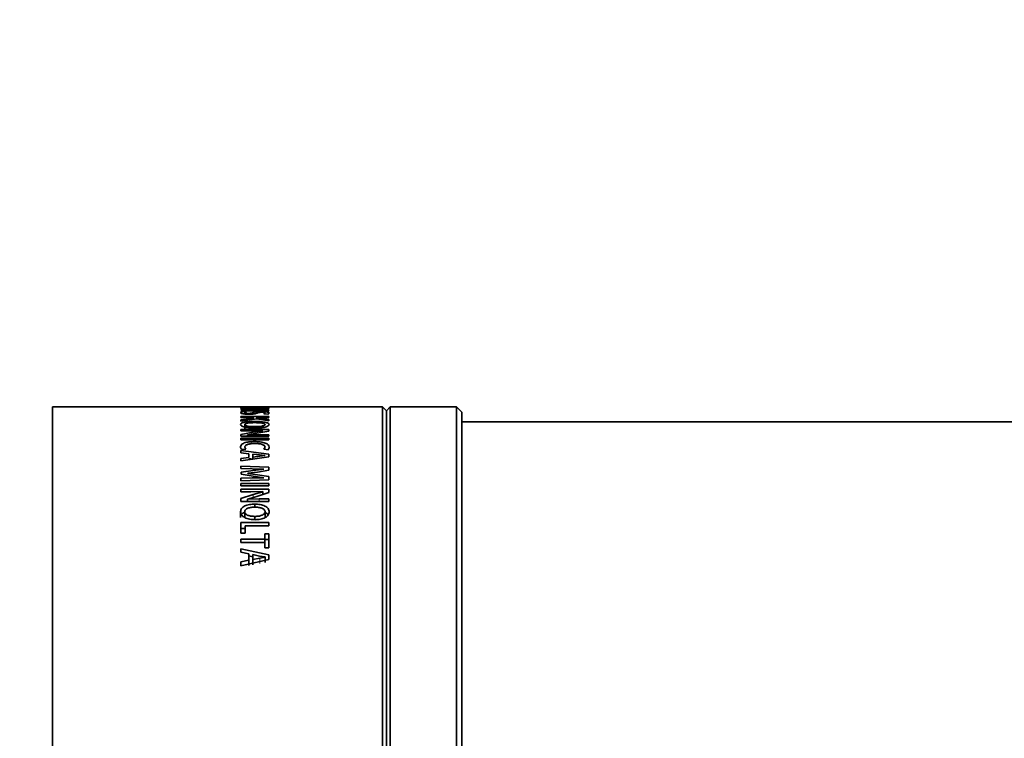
# Model space of a CAD drawing. Header units: millimetres. Extents: x 0 to 1118, y 0 to 864.
# Tile 273 of 339: x 609 to 642, y 733 to 757. Entities that reach past the tile are written whole.
import ezdxf

# ---------------------------------------------------------------- set-up
doc = ezdxf.new("R2010")
doc.units = ezdxf.units.MM
doc.styles.add('SLDTEXTSTYLE0', font='TXT', dxfattribs={"width": 0.605})
doc.dimstyles.new('SLDDIMSTYLE1', dxfattribs={"dimtxt": 3.175, "dimasz": 4.572, "dimexe": 0, "dimexo": 0.0625, "dimgap": 0.79375, "dimtad": 0, "dimtih": 1, "dimtoh": 1, "dimdec": 1, "dimlfac": 4, "dimrnd": 1e-09, "dimzin": 4, "dimdsep": 46, "dimtxsty": 'SLDTEXTSTYLE0', "dimsah": 1, "dimcen": 0.09, "dimadec": 0, "dimazin": 1, "dimtfac": 1, "dimtofl": 0, "dimtmove": 0, "dimatfit": 3, "dimfxl": 1, "dimfrac": 2, "dimtolj": 1, "dimtzin": 12, "dimarcsym": 0})

# ---------------------------------------------------------------- blocks, each defined once
blk = doc.blocks.new('_D_17')
at = {"color": 7, "linetype": 'Continuous', "lineweight": 0}
for p, q in [((688.238, 798.934), (558.151, 798.934)), ((559.751, 798.934), (559.751, 732.534)), ((560.963, 731.806), (559.872, 731.806)), ((559.872, 731.806), (559.872, 726.934)), ((569.452, 731.806), (570.544, 731.806)), ((570.544, 731.806), (570.544, 726.934)), ((559.872, 726.934), (560.963, 726.934)), ((570.544, 726.934), (569.452, 726.934)), ((559.751, 654.934), (559.751, 721.333)), ((688.238, 654.934), (558.151, 654.934))]:
    blk.add_line(p, q, dxfattribs=at)
at = {"color": 7, "linetype": 'Continuous', "lineweight": 18}
for points in [[(559.751, 798.934), (558.989, 794.362), (560.513, 794.362)], [(559.751, 654.934), (560.513, 659.506), (558.989, 659.506)]]:
    blk.add_solid(points, dxfattribs=at)
at = {"color": 7, "linetype": 'Continuous', "lineweight": 18, "char_height": 3.175, "attachment_point": 1, "style": 'SLDTEXTSTYLE0'}
for s, insert in [('576.0', (547.867, 731.026)), ('22.7', (560.963, 731.026)), ('2 PLACES', (549.324, 725.426))]:
    blk.add_mtext(s, dxfattribs=dict(at, insert=insert))

msp = doc.modelspace()

# ---------------------------------------------------------------- linework, layer by layer
at = {"color": 7, "linetype": 'Continuous', "lineweight": 35}
for p, q in [((621.5008, 744.3087), (610.5508, 744.3087)), ((610.5508, 709.5587), (610.5508, 744.3087)), ((617.7276, 744.3086), (616.8016, 744.3086)), ((616.8016, 744.2989), (616.8016, 744.3086)), ((616.8016, 744.2989), (616.9398, 744.2989)), ((617.7276, 744.2941), (616.8016, 744.2941)), ((616.8016, 744.2626), (616.8016, 744.2941)), ((616.8016, 744.2626), (616.9398, 744.2626)), ((617.7276, 744.2504), (616.8016, 744.2504)), ((616.8016, 744.2504), (616.8016, 744.2373)), ((616.8016, 744.2373), (617.1327, 744.2373)), ((617.2076, 744.2219), (616.8016, 744.1962)), ((616.8016, 744.1762), (617.7264, 744.1762)), ((616.9861, 744.1503), (616.8464, 744.1552)), ((616.9398, 744.3075), (617.7276, 744.3075)), ((616.9398, 744.2989), (616.9398, 744.3075)), ((616.9398, 744.2626), (616.9398, 744.2866)), ((616.9398, 744.2866), (617.2087, 744.2866)), ((617.016, 744.1928), (617.3284, 744.2102)), ((617.4037, 744.1942), (617.016, 744.1925)), ((617.016, 744.1925), (617.016, 744.1928)), ((617.1327, 744.2373), (617.5259, 744.2381)), ((617.5271, 744.2377), (617.2076, 744.2219)), ((617.2087, 744.2655), (617.2087, 744.2866)), ((617.2087, 744.2655), (617.3459, 744.2655)), ((617.3284, 744.2102), (617.7276, 744.234)), ((617.3459, 744.2655), (617.3459, 744.2866)), ((617.3459, 744.2866), (617.5894, 744.2866)), ((617.7264, 744.1942), (617.4037, 744.1942)), ((617.5259, 744.2381), (617.5271, 744.2377)), ((617.5585, 744.08), (617.6938, 744.0736)), ((617.5894, 744.2641), (617.7276, 744.2641)), ((617.7264, 744.1762), (617.7264, 744.1942)), ((617.7276, 744.3075), (617.7276, 744.3086)), ((617.7276, 744.2641), (617.7276, 744.2941)), ((617.7276, 744.234), (617.7276, 744.2504)), ((621.6258, 744.1837), (621.5008, 744.3087)), ((621.5008, 709.5587), (621.5008, 744.3087)), ((621.7508, 744.3087), (621.6258, 744.1837)), ((621.6258, 709.6837), (621.6258, 744.1837)), ((623.949, 744.3087), (621.7508, 744.3087)), ((621.7508, 709.5587), (621.7508, 744.3087)), ((624.1258, 744.1319), (623.949, 744.3087)), ((623.949, 709.5587), (623.949, 744.3087)), ((624.1258, 709.7354), (624.1258, 744.1319)), ((617.7276, 743.9881), (616.8016, 743.9881)), ((616.8016, 743.9561), (616.8016, 743.9881)), ((616.8016, 743.9561), (617.1272, 743.9561)), ((617.2262, 743.9394), (616.8016, 743.8837)), ((616.8016, 743.8391), (617.3333, 743.9142)), ((616.8016, 743.8391), (616.8016, 743.8837)), ((616.9261, 743.7229), (616.9261, 743.5929)), ((617.1272, 743.9561), (617.2262, 743.9394)), ((617.3017, 743.9552), (617.3017, 743.9561)), ((617.3017, 743.9561), (617.7276, 743.9561)), ((617.402, 743.9416), (617.3017, 743.9552)), ((617.3333, 743.9142), (617.7276, 743.8439)), ((617.7276, 743.8906), (617.402, 743.9416)), ((617.7276, 743.9561), (617.7276, 743.9881)), ((617.7276, 743.8439), (617.7276, 743.8906)), ((655.1758, 743.8087), (624.1258, 743.8087)), ((617.7276, 743.5629), (616.8016, 743.5629)), ((616.8016, 743.5629), (616.8016, 743.5185)), ((616.8016, 743.5185), (617.1327, 743.5185)), ((617.2076, 743.4696), (616.8016, 743.3939)), ((616.8016, 743.3391), (616.8016, 743.3939)), ((617.016, 743.3844), (617.3284, 743.4343)), ((617.4037, 743.3882), (617.016, 743.3835)), ((617.016, 743.3835), (617.016, 743.3844)), ((617.016, 743.3391), (617.016, 743.3835)), ((617.1327, 743.5185), (617.5259, 743.5209)), ((617.5271, 743.5197), (617.2076, 743.4696)), ((617.3284, 743.4343), (617.7276, 743.5075)), ((617.7264, 743.3882), (617.4037, 743.3882)), ((617.5259, 743.5209), (617.5271, 743.5197)), ((617.7264, 743.3391), (617.7264, 743.3882)), ((617.7276, 743.5075), (617.7276, 743.5629)), ((616.8016, 743.3391), (617.7264, 743.3391)), ((617.7276, 743.2705), (616.8016, 743.2705)), ((616.8016, 743.2141), (616.8016, 743.2705)), ((616.8016, 743.2141), (617.7276, 743.2141)), ((617.7276, 743.2141), (617.7276, 743.2705)), ((617.7276, 742.7406), (616.8016, 742.8613)), ((616.8016, 742.7909), (616.8016, 742.8613)), ((616.8016, 742.7909), (617.0685, 742.7582)), ((616.8296, 742.8921), (616.9615, 742.903)), ((616.9615, 742.903), (616.9271, 742.9745)), ((617.0685, 742.6348), (617.0685, 742.7582)), ((617.1939, 742.6471), (617.1939, 742.7469)), ((617.1939, 742.7469), (617.4211, 742.7172)), ((617.4211, 742.7172), (617.6022, 742.6988)), ((617.6022, 742.9739), (617.5666, 742.9035)), ((617.5666, 742.9035), (617.6997, 742.8889)), ((617.7276, 742.65), (617.7276, 742.7406)), ((616.8016, 742.5197), (617.7276, 742.65)), ((617.0685, 742.6348), (616.8016, 742.5988)), ((616.8016, 742.5197), (616.8016, 742.5988)), ((617.1939, 742.5817), (617.0685, 742.5978)), ((617.426, 742.6779), (617.1939, 742.6471)), ((617.1939, 742.6471), (617.1939, 742.581)), ((617.6022, 742.6976), (617.426, 742.6779)), ((617.6022, 742.6988), (617.6022, 742.6976)), ((617.7264, 742.3116), (616.8016, 742.3403)), ((616.8016, 742.2667), (616.8016, 742.3403)), ((616.8016, 742.2667), (617.1725, 742.257)), ((617.2068, 742.2036), (616.8125, 742.1442)), ((616.8125, 742.0807), (616.8125, 742.1442)), ((616.8125, 742.0807), (617.2122, 742.0144)), ((617.0329, 742.1076), (617.3532, 742.1489)), ((617.0329, 742.1055), (617.0329, 742.1076)), ((617.3545, 742.0605), (617.0329, 742.1055)), ((617.1725, 742.257), (617.5652, 742.2492)), ((617.5652, 742.2479), (617.2068, 742.2036)), ((617.3532, 742.1489), (617.7264, 742.2068)), ((617.7264, 741.9973), (617.3545, 742.0605)), ((617.5652, 742.2492), (617.5652, 742.2479)), ((617.7264, 742.2068), (617.7264, 742.3116)), ((617.1781, 741.9519), (616.8016, 741.9429)), ((616.8016, 741.8593), (616.8016, 741.9429)), ((616.8016, 741.8593), (617.7264, 741.8866)), ((617.7276, 741.7726), (616.8016, 741.7726)), ((616.8016, 741.6868), (616.8016, 741.7726)), ((617.5652, 741.9575), (617.1781, 741.9519)), ((617.2122, 742.0144), (617.5652, 741.9594)), ((617.5652, 741.9594), (617.5652, 741.9575)), ((617.7264, 741.8866), (617.7264, 741.9973)), ((617.7276, 741.6868), (617.7276, 741.7726)), ((616.8016, 741.6868), (617.7276, 741.6868)), ((617.7276, 741.5776), (616.8016, 741.5776)), ((616.8016, 741.5776), (616.8016, 741.4958)), ((616.8016, 741.4958), (617.1327, 741.4958)), ((617.2076, 741.4069), (616.8016, 741.272)), ((617.1327, 741.4958), (617.5259, 741.5001)), ((617.5271, 741.498), (617.2076, 741.4069)), ((617.3284, 741.3436), (617.7276, 741.4756)), ((617.5259, 741.5001), (617.5271, 741.498)), ((617.5271, 741.4093), (617.5271, 741.498)), ((617.7276, 741.4756), (617.7276, 741.5776)), ((616.8016, 741.176), (616.8016, 741.272)), ((616.8016, 741.176), (617.7264, 741.176)), ((617.016, 741.2552), (617.3284, 741.3436)), ((617.4037, 741.2619), (617.016, 741.2536)), ((617.016, 741.2536), (617.016, 741.2552)), ((617.016, 741.176), (617.016, 741.2536)), ((617.2579, 740.9829), (617.2579, 741.0872)), ((617.7264, 741.2619), (617.4037, 741.2619)), ((617.7264, 741.176), (617.7264, 741.2619)), ((616.7901, 740.6379), (616.7901, 740.838)), ((616.9261, 740.8323), (616.9261, 740.6323)), ((617.6033, 740.8323), (617.6033, 740.6323)), ((617.7276, 740.4737), (616.8016, 740.4737)), ((616.8016, 740.1263), (616.8016, 740.4737)), ((617.2674, 740.6783), (617.2674, 740.5703)), ((617.7276, 740.3706), (617.7276, 740.4737)), ((616.9398, 740.2789), (616.8016, 740.2789)), ((616.8016, 740.1263), (616.9398, 740.1263)), ((616.9398, 740.3706), (617.7276, 740.3706)), ((616.9398, 740.1263), (616.9398, 740.3706)), ((617.7276, 740.0976), (617.5894, 740.0976)), ((617.5894, 739.9241), (617.5894, 740.0976)), ((617.7276, 739.6347), (617.7276, 740.0976)), ((617.5894, 739.9241), (616.8016, 739.9241)), ((616.8016, 739.8149), (616.8016, 739.9241)), ((616.8016, 739.8149), (617.5894, 739.8149)), ((617.5894, 739.9924), (617.5894, 739.8045)), ((617.5894, 739.8149), (617.5894, 739.9241)), ((617.7276, 739.9082), (617.5894, 739.9082)), ((617.5894, 739.6347), (617.5894, 739.8149)), ((617.7276, 739.4027), (616.8016, 739.6071)), ((616.8016, 739.4874), (616.8016, 739.6071)), ((616.8016, 739.4874), (617.0685, 739.4323)), ((617.5894, 739.6347), (617.7276, 739.6347)), ((616.8016, 739.0383), (617.7276, 739.2519)), ((617.0685, 739.2267), (616.8016, 739.1675)), ((616.8016, 739.0383), (616.8016, 739.1675)), ((617.0685, 739.2267), (617.0685, 739.4323)), ((617.1939, 739.3394), (617.0685, 739.3667)), ((617.0685, 739.2267), (617.0685, 739.0498)), ((617.1939, 739.4132), (617.4211, 739.3635)), ((617.1939, 739.247), (617.1939, 739.4132)), ((617.426, 739.2981), (617.1939, 739.247)), ((617.1939, 739.247), (617.1939, 739.0699)), ((617.4211, 739.3635), (617.6022, 739.3328)), ((617.6022, 739.3309), (617.426, 739.2981)), ((617.6022, 739.3328), (617.6022, 739.3309)), ((617.6022, 739.3309), (617.6022, 739.1525)), ((617.7276, 739.2519), (617.7276, 739.4027))]:
    msp.add_line(p, q, dxfattribs=at)
at = {"color": 7, "linetype": 'Continuous', "lineweight": 18}
for p, q in [((617.4037, 743.3391), (617.4037, 743.3882)), ((617.2076, 741.3094), (617.2076, 741.4069)), ((617.4037, 741.176), (617.4037, 741.2619)), ((617.426, 739.2981), (617.426, 739.1202))]:
    msp.add_line(p, q, dxfattribs=at)
at = {"color": 7, "linetype": 'Continuous', "lineweight": 35}
for points, knots in [([(616.8464, 744.1552), (616.8295, 744.15), (616.7957, 744.1396), (616.7912, 744.1274), (616.7889, 744.1213)], [0, 0, 0, 0, 0.4994979, 1, 1, 1, 1]), ([(616.7889, 744.1213), (616.7914, 744.1152), (616.7965, 744.1029), (616.8358, 744.0874), (616.8928, 744.0777), (616.9442, 744.0719), (617.0033, 744.0684), (617.0448, 744.068), (617.0655, 744.0678)], [0, 0, 0, 0, 0.250361, 0.4995249, 0.62399, 0.7486082, 0.8746792, 1, 1, 1, 1]), ([(616.9271, 744.1197), (616.9298, 744.1252), (616.9353, 744.1363), (616.9691, 744.1457), (616.9861, 744.1503)], [0, 0, 0, 0, 0.5000883, 1, 1, 1, 1]), ([(617.0532, 744.0942), (617.0433, 744.0943), (617.0236, 744.0945), (616.9958, 744.0961), (616.9724, 744.0989), (616.9476, 744.1036), (616.9303, 744.1108), (616.9281, 744.1167), (616.9271, 744.1197)], [0, 0, 0, 0, 0.12568102, 0.24929991, 0.3727313, 0.49450661, 0.74562503, 1, 1, 1, 1]), ([(617.2064, 744.1191), (617.1921, 744.1134), (617.1738, 744.1063), (617.1353, 744.0991), (617.1111, 744.0962), (617.0834, 744.0944), (617.0632, 744.0943), (617.0532, 744.0942)], [0, 0, 0, 0, 0.49983562, 0.63239779, 0.74993275, 0.87490499, 1, 1, 1, 1]), ([(617.0655, 744.0678), (617.0977, 744.0682), (617.1461, 744.0689), (617.204, 744.0736), (617.254, 744.0802), (617.302, 744.0908), (617.3268, 744.1), (617.3393, 744.1045)], [0, 0, 0, 0, 0.249341, 0.3744319, 0.4996086, 0.7495545, 1, 1, 1, 1]), ([(617.4749, 744.1532), (617.4424, 744.1527), (617.3936, 744.1521), (617.337, 744.1476), (617.2652, 744.1386), (617.2325, 744.1278), (617.2064, 744.1191)], [0, 0, 0, 0, 0.2497865, 0.3751868, 0.5006687, 1, 1, 1, 1]), ([(617.3393, 744.1045), (617.3547, 744.1104), (617.3739, 744.1177), (617.4088, 744.1252), (617.4316, 744.1283), (617.4602, 744.1303), (617.481, 744.1305), (617.4914, 744.1306)], [0, 0, 0, 0, 0.5003583, 0.6255289, 0.7503699, 0.8751578, 1, 1, 1, 1]), ([(617.7403, 744.1077), (617.7378, 744.1135), (617.7326, 744.1251), (617.6906, 744.1378), (617.6372, 744.1456), (617.5884, 744.15), (617.533, 744.1527), (617.4943, 744.153), (617.4749, 744.1532)], [0, 0, 0, 0, 0.25023457, 0.49948714, 0.62452225, 0.74973001, 0.87482381, 1, 1, 1, 1]), ([(617.4914, 744.1306), (617.5002, 744.1305), (617.5178, 744.1303), (617.5418, 744.1286), (617.5623, 744.1262), (617.5845, 744.1222), (617.5991, 744.116), (617.6011, 744.1107), (617.6022, 744.1081)], [0, 0, 0, 0, 0.1250384, 0.2499822, 0.3750825, 0.5000924, 0.7495968, 1, 1, 1, 1]), ([(617.6022, 744.1081), (617.6006, 744.1033), (617.5975, 744.0937), (617.5715, 744.0846), (617.5585, 744.08)], [0, 0, 0, 0, 0.5002918, 1, 1, 1, 1]), ([(617.6938, 744.0736), (617.7081, 744.0792), (617.7367, 744.0905), (617.7391, 744.1019), (617.7403, 744.1077)], [0, 0, 0, 0, 0.4994472, 1, 1, 1, 1]), ([(617.2579, 743.8289), (617.1988, 743.8279), (617.0808, 743.8258), (616.9467, 743.8087), (616.8649, 743.7882), (616.8051, 743.7629), (616.7961, 743.7404), (616.7901, 743.7253)], [0, 0, 0, 0, 0.25027083, 0.49975688, 0.62567, 0.75031441, 1, 1, 1, 1]), ([(616.7901, 743.7253), (616.796, 743.7093), (616.8048, 743.6852), (616.8664, 743.6561), (616.9281, 743.6374), (617.0046, 743.6229), (617.1195, 743.61), (617.2126, 743.6081), (617.2741, 743.6069)], [0, 0, 0, 0, 0.2492914, 0.3744078, 0.4995625, 0.6218485, 0.7499204, 1, 1, 1, 1]), ([(616.9261, 743.7229), (616.9277, 743.7279), (616.9308, 743.738), (616.9524, 743.752), (616.9881, 743.7639), (617.0504, 743.7758), (617.1429, 743.7852), (617.2214, 743.7863), (617.2606, 743.7869)], [0, 0, 0, 0, 0.1251249, 0.2501431, 0.375099, 0.5002284, 0.7498339, 1, 1, 1, 1]), ([(617.2674, 743.6556), (617.2277, 743.6562), (617.1483, 743.6574), (617.0533, 743.6675), (616.9895, 743.6803), (616.9528, 743.693), (616.935, 743.705), (616.9276, 743.7152), (616.9266, 743.7203), (616.9261, 743.7229)], [0, 0, 0, 0, 0.2501698, 0.4997371, 0.6298115, 0.7497308, 0.8747133, 0.9373414, 1, 1, 1, 1]), ([(617.7392, 743.7218), (617.7328, 743.7374), (617.7233, 743.7606), (617.6611, 743.7866), (617.5984, 743.8026), (617.5225, 743.8149), (617.4102, 743.8262), (617.3188, 743.8278), (617.2579, 743.8289)], [0, 0, 0, 0, 0.249273, 0.3736935, 0.4995677, 0.6247624, 0.7499967, 1, 1, 1, 1]), ([(617.2606, 743.7869), (617.3006, 743.7864), (617.3804, 743.7853), (617.4758, 743.7762), (617.5401, 743.7643), (617.5767, 743.7523), (617.5987, 743.7382), (617.6018, 743.728), (617.6033, 743.7229)], [0, 0, 0, 0, 0.25019859, 0.4998637, 0.62996114, 0.74983324, 0.874848, 1, 1, 1, 1]), ([(617.6033, 743.7229), (617.6017, 743.7178), (617.5983, 743.7077), (617.5764, 743.6932), (617.5406, 743.6806), (617.4774, 743.6681), (617.3851, 743.6576), (617.3067, 743.6563), (617.2674, 743.6556)], [0, 0, 0, 0, 0.125146, 0.250136, 0.3740951, 0.5001403, 0.7499046, 1, 1, 1, 1]), ([(617.2741, 743.6069), (617.3333, 743.6082), (617.4515, 743.6107), (617.5854, 743.6313), (617.6663, 743.6549), (617.7248, 743.6832), (617.7335, 743.7064), (617.7394, 743.7218)], [0, 0, 0, 0, 0.2501679, 0.4996486, 0.6249694, 0.7501607, 1, 1, 1, 1]), ([(617.2531, 743.1596), (617.1905, 743.1579), (617.0965, 743.1552), (616.9833, 743.1355), (616.9099, 743.1142), (616.8525, 743.0869), (616.8007, 743.0444), (616.7936, 743.0088), (616.7889, 742.985)], [0, 0, 0, 0, 0.24967148, 0.37480475, 0.49991927, 0.62502226, 0.75018322, 1, 1, 1, 1]), ([(616.9271, 742.9745), (616.9305, 742.9913), (616.9357, 743.0166), (616.9748, 743.0465), (617.0171, 743.0652), (617.0701, 743.0797), (617.1509, 743.0929), (617.2173, 743.0946), (617.2612, 743.0957)], [0, 0, 0, 0, 0.2496656, 0.3759768, 0.4998787, 0.6230479, 0.7501627, 1, 1, 1, 1]), ([(617.7403, 742.9766), (617.735, 743.0015), (617.727, 743.0388), (617.6698, 743.0826), (617.6103, 743.1111), (617.5345, 743.1337), (617.4166, 743.1546), (617.3184, 743.1576), (617.2531, 743.1596)], [0, 0, 0, 0, 0.2496585, 0.3748239, 0.5000018, 0.6242754, 0.7502631, 1, 1, 1, 1]), ([(617.2612, 743.0957), (617.3057, 743.0946), (617.3725, 743.0929), (617.4548, 743.08), (617.5094, 743.0656), (617.5518, 743.0464), (617.5934, 743.0166), (617.5986, 742.991), (617.6022, 742.9739)], [0, 0, 0, 0, 0.250002, 0.3751715, 0.5002483, 0.6253701, 0.7505221, 1, 1, 1, 1]), ([(616.7889, 742.985), (616.7897, 742.9693), (616.7914, 742.9379), (616.8169, 742.9074), (616.8296, 742.8921)], [0, 0, 0, 0, 0.50069939, 1, 1, 1, 1]), ([(617.6997, 742.8889), (617.7124, 742.9032), (617.7377, 742.932), (617.7395, 742.9617), (617.7403, 742.9766)], [0, 0, 0, 0, 0.4993337, 1, 1, 1, 1]), ([(617.2579, 741.0872), (617.1988, 741.0846), (617.0808, 741.0795), (616.9467, 741.0373), (616.8649, 740.9874), (616.8051, 740.9264), (616.7961, 740.8734), (616.7901, 740.838)], [0, 0, 0, 0, 0.25027083, 0.49975688, 0.62567, 0.75031441, 1, 1, 1, 1]), ([(617.7392, 740.8299), (617.7328, 740.8663), (617.7233, 740.9209), (617.6611, 740.9834), (617.5984, 741.0224), (617.5225, 741.0525), (617.4102, 741.0805), (617.3188, 741.0845), (617.2579, 741.0872)], [0, 0, 0, 0, 0.249273, 0.3736935, 0.4995677, 0.6247624, 0.7499967, 1, 1, 1, 1]), ([(616.7901, 740.838), (616.796, 740.8008), (616.8048, 740.745), (616.8664, 740.6791), (616.9281, 740.6374), (617.0046, 740.6051), (617.1195, 740.5765), (617.2126, 740.5724), (617.2741, 740.5697)], [0, 0, 0, 0, 0.2492914, 0.3744078, 0.4995625, 0.6218485, 0.7499204, 1, 1, 1, 1]), ([(616.9142, 740.812), (616.8983, 740.8029), (616.862, 740.7819), (616.8288, 740.7548), (616.823, 740.7363), (616.8225, 740.7349)], [0, 0, 0, 0, 0.4153444, 0.9531034, 1, 1, 1, 1]), ([(616.9261, 740.8323), (616.9277, 740.844), (616.9308, 740.8675), (616.9524, 740.9006), (616.9881, 740.9289), (617.0504, 740.9574), (617.1429, 740.9801), (617.2214, 740.9828), (617.2606, 740.9842)], [0, 0, 0, 0, 0.1251249, 0.2501431, 0.375099, 0.5002284, 0.7498339, 1, 1, 1, 1]), ([(617.2674, 740.6783), (617.2277, 740.6796), (617.1483, 740.6822), (617.0533, 740.705), (616.9895, 740.7341), (616.9528, 740.7631), (616.935, 740.7909), (616.9276, 740.8144), (616.9266, 740.8263), (616.9261, 740.8323)], [0, 0, 0, 0, 0.25016977, 0.49973708, 0.62981145, 0.74973077, 0.8747133, 0.9373414, 1, 1, 1, 1]), ([(617.2606, 740.9842), (617.3006, 740.9829), (617.3804, 740.9804), (617.4758, 740.9583), (617.5401, 740.9299), (617.5767, 740.9013), (617.5987, 740.8681), (617.6018, 740.8442), (617.6033, 740.8323)], [0, 0, 0, 0, 0.2501986, 0.4998637, 0.6299611, 0.7498332, 0.874848, 1, 1, 1, 1]), ([(617.6033, 740.8323), (617.6017, 740.8206), (617.5983, 740.797), (617.5764, 740.7637), (617.5406, 740.7348), (617.4774, 740.7063), (617.3851, 740.6827), (617.3067, 740.6797), (617.2674, 740.6783)], [0, 0, 0, 0, 0.12514599, 0.25013604, 0.37409513, 0.50014026, 0.74990455, 1, 1, 1, 1]), ([(617.2741, 740.5697), (617.3333, 740.5725), (617.4515, 740.5781), (617.5854, 740.6237), (617.6663, 740.6766), (617.7248, 740.7404), (617.7335, 740.7941), (617.7394, 740.8299)], [0, 0, 0, 0, 0.2501679, 0.4996486, 0.6249694, 0.7501607, 1, 1, 1, 1]), ([(617.7065, 740.7258), (617.7057, 740.7286), (617.6995, 740.749), (617.6582, 740.7803), (617.6183, 740.8098), (617.59, 740.8207), (617.5869, 740.8219)], [0, 0, 0, 0, 0.0702922, 0.5053307, 0.9462139, 1, 1, 1, 1])]:
    msp.add_open_spline(points, degree=3, knots=knots, dxfattribs=at)

# ---------------------------------------------------------------- dimensions: what is measured, and where the dimension line sits
at = {"color": 7, "linetype": 'Continuous', "lineweight": 18}
dim = msp.add_linear_dim(base=(559.7508, 654.9337), p1=(689.8387, 798.9337), p2=(689.8387, 654.9337), angle=90, text='<>\\P2 PLACES', dimstyle='SLDDIMSTYLE1', dxfattribs=at)
dim.commit()
dim.dimension.update_dxf_attribs({"geometry": '_D_17', "text_midpoint": (559.7508, 726.9337), "dimtype": 160})

doc.saveas('drawing.dxf')
